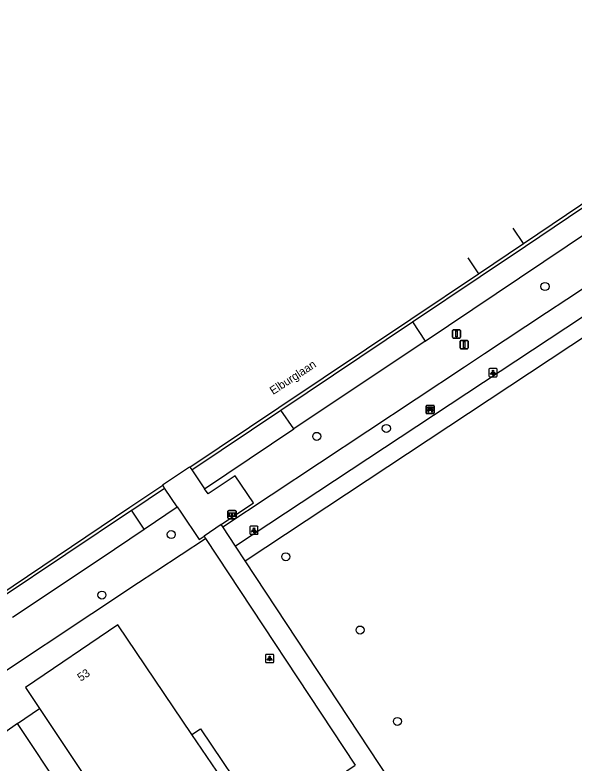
# Model space of a CAD drawing. Extents: x 158352 to 159489, y 383828 to 384597.
# Drawn here: x 158488.4 to 158556.6, y 384290.6 to 384381.7 of the extents above; entities that cross this region are included whole.
import ezdxf

# ---------------------------------------------------------------- set-up
doc = ezdxf.new("R2010")
doc.units = 0
for name, color, linetype in [('IMGEO_Afsluitpaal', 7, 'Continuous'), ('IMGEO_Bank', 7, 'Continuous'), ('IMGEO_Boom', 7, 'Continuous'), ('IMGEO_Groenvoorziening', 7, 'Continuous'), ('IMGEO_Informatiebord', 7, 'Continuous'), ('IMGEO_Lichtpunt', 7, 'Continuous'), ('IMGEO_Openbare_ruimte_label', 7, 'Continuous'), ('IMGEO_Pand', 7, 'Continuous'), ('IMGEO_Pand_nummerreeks', 7, 'Continuous'), ('IMGEO_Parkeervlak_gesloten', 7, 'Continuous'), ('IMGEO_Parkeervlak_halfverhard', 7, 'Continuous'), ('IMGEO_Rijbaan_lokaal_gesloten', 7, 'Continuous'), ('IMGEO_Rijbaan_lokaal_halfverhard', 7, 'Continuous'), ('IMGEO_Voetgangersgebied_gesloten', 7, 'Continuous'), ('IMGEO_Voetgangersgebied_open', 7, 'Continuous'), ('IMGEO_Voetpad_open', 7, 'Continuous')]:
    doc.layers.add(name, color=color, linetype=linetype)

msp = doc.modelspace()

# ---------------------------------------------------------------- linework, layer by layer
at = {"layer": 'IMGEO_Afsluitpaal'}
for p, q in [((158541.758, 384342.436), (158541.758, 384343.236)), ((158541.758, 384343.236), (158541.758, 384342.436)), ((158541.858, 384343.336), (158542.648, 384343.336)), ((158542.648, 384343.336), (158541.858, 384343.336)), ((158542.748, 384343.236), (158542.748, 384342.436)), ((158542.748, 384342.436), (158542.748, 384343.236)), ((158542.648, 384342.336), (158541.858, 384342.336)), ((158541.858, 384342.336), (158542.648, 384342.336)), ((158542.688, 384341.133), (158542.688, 384341.933)), ((158542.688, 384341.933), (158542.688, 384341.133)), ((158542.788, 384342.033), (158543.578, 384342.033)), ((158543.578, 384342.033), (158542.788, 384342.033)), ((158543.678, 384341.933), (158543.678, 384341.133)), ((158543.678, 384341.133), (158543.678, 384341.933)), ((158543.578, 384341.033), (158542.788, 384341.033)), ((158542.788, 384341.033), (158543.578, 384341.033))]:
    msp.add_line(p, q, dxfattribs=at)
for points in [[(158542.178, 384343.211), (158542.328, 384343.211), (158542.328, 384342.461), (158542.178, 384342.461), (158542.178, 384343.211)], [(158543.108, 384341.908), (158543.258, 384341.908), (158543.258, 384341.158), (158543.108, 384341.158), (158543.108, 384341.908)]]:
    msp.add_lwpolyline(points, dxfattribs=at)
for centre, start, end in [((158541.858, 384343.236), 90, 180), ((158541.858, 384343.236), 90, 180), ((158542.648, 384343.236), 0, 90), ((158542.648, 384343.236), 360, 90), ((158541.858, 384342.436), 180, 270), ((158541.858, 384342.436), 180, 270), ((158542.648, 384342.436), 270, 0), ((158542.648, 384342.436), 270, 0), ((158542.788, 384341.933), 90, 180), ((158542.788, 384341.933), 90, 180), ((158543.578, 384341.933), 0, 90), ((158543.578, 384341.933), 360, 90), ((158542.788, 384341.133), 180, 270), ((158542.788, 384341.133), 180, 270), ((158543.578, 384341.133), 270, 0), ((158543.578, 384341.133), 270, 0)]:
    msp.add_arc(centre, 0.1, start, end, dxfattribs=at)
at = {"layer": 'IMGEO_Bank'}
for p, q in [((158538.544, 384333.196), (158538.544, 384334.037)), ((158538.544, 384334.037), (158538.544, 384333.196)), ((158538.619, 384334.121), (158539.46, 384334.121)), ((158539.46, 384334.121), (158538.619, 384334.121)), ((158539.544, 384334.046), (158539.544, 384333.205)), ((158539.544, 384333.205), (158539.544, 384334.046)), ((158539.469, 384333.121), (158538.628, 384333.121)), ((158538.628, 384333.121), (158539.469, 384333.121)), ((158539.241, 384333.519), (158538.848, 384333.519)), ((158538.853, 384333.627), (158538.853, 384333.733)), ((158538.897, 384333.733), (158538.897, 384333.627)), ((158539.185, 384333.739), (158538.903, 384333.739)), ((158538.903, 384333.621), (158539.185, 384333.621)), ((158539.191, 384333.627), (158539.191, 384333.733)), ((158539.235, 384333.733), (158539.235, 384333.627))]:
    msp.add_line(p, q, dxfattribs=at)
for points in [[(158538.791, 384333.519), (158538.649, 384333.519), (158538.761, 384333.621), (158538.847, 384333.621)], [(158538.847, 384333.739), (158538.761, 384333.739), (158538.761, 384333.9), (158539.324, 384333.9), (158539.324, 384333.739), (158539.241, 384333.739)], [(158538.841, 384333.512), (158538.841, 384333.305), (158538.798, 384333.305), (158538.798, 384333.512)], [(158539.241, 384333.621), (158539.324, 384333.621), (158539.436, 384333.519), (158539.297, 384333.519)], [(158539.291, 384333.512), (158539.291, 384333.305), (158539.247, 384333.305), (158539.247, 384333.512)]]:
    msp.add_lwpolyline(points, dxfattribs=at)
for centre, radius, start, end in [((158538.622, 384334.043), 0.0779, 92.4484, 184.28452), ((158538.622, 384334.043), 0.0779, 92.4484, 184.28452), ((158539.466, 384334.043), 0.0779, 2.4484, 94.28452), ((158539.466, 384334.043), 0.0779, 2.4484, 94.28452), ((158538.622, 384333.199), 0.0779, 182.4484, 274.28452), ((158538.622, 384333.199), 0.0779, 182.4484, 274.28452), ((158538.791, 384333.512), 0.00671, 2.89567, 87.10433), ((158538.848, 384333.512), 0.00671, 92.89567, 177.10433), ((158538.846, 384333.732), 0.00671, 2.89567, 87.10433), ((158538.846, 384333.628), 0.00671, 272.89567, 357.10433), ((158538.903, 384333.732), 0.00671, 92.89567, 177.10433), ((158538.903, 384333.628), 0.00671, 182.89567, 267.10433), ((158539.185, 384333.732), 0.00671, 2.89567, 87.10433), ((158539.185, 384333.628), 0.00671, 272.89567, 357.10433), ((158539.242, 384333.732), 0.00671, 92.89567, 177.10433), ((158539.242, 384333.628), 0.00671, 182.89567, 267.10433), ((158539.24, 384333.512), 0.00671, 2.89567, 87.10433), ((158539.297, 384333.512), 0.00671, 92.89567, 177.10433), ((158539.466, 384333.199), 0.0779, 272.4484, 4.28452), ((158539.466, 384333.199), 0.0779, 272.4484, 4.28452)]:
    msp.add_arc(centre, radius, start, end, dxfattribs=at)
at = {"layer": 'IMGEO_Boom'}
for centre in [(158553.039, 384348.611), (158533.699, 384331.315), (158525.212, 384330.356), (158507.477, 384318.398), (158521.447, 384315.696), (158499.027, 384311.022), (158530.496, 384306.764), (158535.048, 384295.637)]:
    msp.add_circle(centre, 0.489, dxfattribs=at)
at = {"layer": 'IMGEO_Groenvoorziening'}
for points in [[(158513.764, 384319.326), (158543.247, 384338.837), (158545.665, 384340.437), (158553.229, 384345.443), (158555.697, 384347.076), (158595.632, 384373.504), (158616.915, 384341.478), (158623.072, 384345.488)], [(158538.445, 384341.932), (158564.395, 384359.376)], [(158511.547, 384323.983), (158522.404, 384331.253)], [(158504.188, 384319.06), (158508.214, 384321.756)], [(158480.819, 384297.524), (158503.508, 384312.539), (158505.47, 384313.838), (158505.714, 384313.999), (158511.655, 384317.93)]]:
    msp.add_lwpolyline(points, dxfattribs=at)
at = {"layer": 'IMGEO_Informatiebord'}
for p, q in [((158514.389, 384320.426), (158514.389, 384321.226)), ((158514.389, 384321.226), (158514.389, 384320.426)), ((158514.489, 384321.326), (158515.279, 384321.326)), ((158515.279, 384321.326), (158514.489, 384321.326)), ((158515.379, 384321.226), (158515.379, 384320.426)), ((158515.379, 384320.426), (158515.379, 384321.226)), ((158515.279, 384320.326), (158514.489, 384320.326)), ((158514.489, 384320.326), (158515.279, 384320.326))]:
    msp.add_line(p, q, dxfattribs=at)
for points in [[(158514.49, 384321.058), (158515.278, 384321.058), (158515.278, 384320.594), (158514.49, 384320.594), (158514.49, 384321.058)], [(158514.555, 384320.993), (158514.555, 384320.659), (158514.83, 384320.659), (158514.831, 384320.872), (158514.935, 384320.873), (158514.936, 384320.659), (158515.213, 384320.659), (158515.213, 384320.993), (158514.937, 384320.993), (158514.937, 384320.913), (158514.831, 384320.913), (158514.831, 384320.993), (158514.555, 384320.993)]]:
    msp.add_lwpolyline(points, dxfattribs=at)
for centre, start, end in [((158514.489, 384321.226), 90, 180), ((158514.489, 384321.226), 90, 180), ((158515.279, 384321.226), 0, 90), ((158515.279, 384321.226), 360, 90), ((158514.489, 384320.426), 180, 270), ((158514.489, 384320.426), 180, 270), ((158515.279, 384320.426), 270, 0), ((158515.279, 384320.426), 270, 0)]:
    msp.add_arc(centre, 0.1, start, end, dxfattribs=at)
at = {"layer": 'IMGEO_Lichtpunt'}
for p, q in [((158546.212, 384338.524), (158546.212, 384337.717)), ((158546.212, 384338.524), (158546.212, 384337.717)), ((158547.114, 384338.619), (158546.306, 384338.619)), ((158547.114, 384338.619), (158546.306, 384338.619)), ((158547.208, 384337.717), (158547.208, 384338.524)), ((158547.208, 384337.717), (158547.208, 384338.524)), ((158546.306, 384337.623), (158547.114, 384337.623)), ((158546.306, 384337.623), (158547.114, 384337.623)), ((158517.961, 384319.42), (158517.153, 384319.42)), ((158517.961, 384319.42), (158517.153, 384319.42)), ((158517.059, 384319.325), (158517.059, 384318.518)), ((158517.059, 384319.325), (158517.059, 384318.518)), ((158518.055, 384318.518), (158518.055, 384319.325)), ((158518.055, 384318.518), (158518.055, 384319.325)), ((158517.153, 384318.424), (158517.961, 384318.424)), ((158517.153, 384318.424), (158517.961, 384318.424)), ((158518.989, 384303.701), (158518.989, 384302.894)), ((158518.989, 384303.701), (158518.989, 384302.894)), ((158519.891, 384303.796), (158519.083, 384303.796)), ((158519.891, 384303.796), (158519.083, 384303.796)), ((158519.985, 384302.894), (158519.985, 384303.701)), ((158519.985, 384302.894), (158519.985, 384303.701)), ((158519.083, 384302.8), (158519.891, 384302.8)), ((158519.083, 384302.8), (158519.891, 384302.8))]:
    msp.add_line(p, q, dxfattribs=at)
for points in [[(158546.586, 384338.188), (158546.625, 384338.16), (158546.437, 384337.898), (158546.399, 384337.925), (158546.586, 384338.188)], [(158546.688, 384338.14), (158546.735, 384338.14), (158546.735, 384337.818), (158546.688, 384337.818), (158546.688, 384338.14)], [(158546.798, 384338.16), (158546.836, 384338.187), (158547.023, 384337.925), (158546.984, 384337.897), (158546.798, 384338.16)], [(158517.433, 384318.989), (158517.472, 384318.961), (158517.284, 384318.699), (158517.246, 384318.726), (158517.433, 384318.989)], [(158517.535, 384318.941), (158517.582, 384318.941), (158517.582, 384318.619), (158517.535, 384318.619), (158517.535, 384318.941)], [(158517.645, 384318.961), (158517.683, 384318.988), (158517.87, 384318.726), (158517.831, 384318.698), (158517.645, 384318.961)], [(158519.363, 384303.365), (158519.402, 384303.337), (158519.214, 384303.075), (158519.176, 384303.102), (158519.363, 384303.365)], [(158519.465, 384303.317), (158519.512, 384303.317), (158519.512, 384302.995), (158519.465, 384302.995), (158519.465, 384303.317)], [(158519.575, 384303.337), (158519.613, 384303.364), (158519.8, 384303.102), (158519.761, 384303.074), (158519.575, 384303.337)]]:
    msp.add_lwpolyline(points, dxfattribs=at)
for centre in [(158546.711, 384338.322), (158517.558, 384319.123), (158519.488, 384303.499)]:
    msp.add_circle(centre, 0.0994, dxfattribs=at)
for centre, start, end in [((158546.306, 384338.524), 90, 180), ((158546.306, 384338.524), 90, 180), ((158547.114, 384338.524), 0, 90), ((158547.114, 384338.524), 0, 90), ((158546.306, 384337.717), 180, 270), ((158546.306, 384337.717), 180, 270), ((158547.114, 384337.717), 270, 0), ((158547.114, 384337.717), 270, 360), ((158517.153, 384319.325), 90, 180), ((158517.153, 384319.325), 90, 180), ((158517.961, 384319.325), 0, 90), ((158517.961, 384319.325), 0, 90), ((158517.153, 384318.518), 180, 270), ((158517.153, 384318.518), 180, 270), ((158517.961, 384318.518), 270, 0), ((158517.961, 384318.518), 270, 360), ((158519.083, 384303.701), 90, 180), ((158519.083, 384303.701), 90, 180), ((158519.891, 384303.701), 0, 90), ((158519.891, 384303.701), 0, 90), ((158519.083, 384302.894), 180, 270), ((158519.083, 384302.894), 180, 270), ((158519.891, 384302.894), 270, 0), ((158519.891, 384302.894), 270, 360)]:
    msp.add_arc(centre, 0.0946, start, end, dxfattribs=at)
at = {"layer": 'IMGEO_Pand'}
for points in [[(158510.008, 384294.056), (158500.96, 384307.394), (158489.698, 384299.777), (158491.41, 384297.213)], [(158491.41, 384297.213), (158505.242, 384276.495), (158516.679, 384284.22), (158510.008, 384294.056)]]:
    msp.add_lwpolyline(points, dxfattribs=at)
at = {"layer": 'IMGEO_Parkeervlak_gesloten'}
msp.add_lwpolyline([(158488.719, 384295.389), (158484.352, 384292.303)], dxfattribs=at)
at = {"layer": 'IMGEO_Parkeervlak_halfverhard'}
for points in [[(158536.904, 384344.293), (158538.445, 384341.932)], [(158538.445, 384341.932), (158522.404, 384331.253)], [(158522.404, 384331.253), (158520.837, 384333.541)], [(158504.188, 384319.06), (158502.632, 384321.366)], [(158488.137, 384308.335), (158498.798, 384315.441), (158504.188, 384319.06)]]:
    msp.add_lwpolyline(points, dxfattribs=at)
at = {"layer": 'IMGEO_Rijbaan_lokaal_gesloten'}
for points in [[(158550.424, 384353.856), (158562.651, 384362.095), (158578.714, 384372.851), (158591.974, 384381.688)], [(158550.424, 384353.856), (158549.173, 384355.73)], [(158544.931, 384350.172), (158550.424, 384353.856)], [(158543.653, 384352.095), (158544.931, 384350.172)], [(158509.757, 384326.598), (158520.613, 384333.873), (158536.677, 384344.622), (158544.931, 384350.172)], [(158506.44, 384324.394), (158506.412, 384324.448), (158509.723, 384326.659), (158509.757, 384326.598)], [(158428.004, 384271.944), (158456.564, 384290.996), (158469.318, 384299.504), (158479.02, 384305.996), (158486.407, 384310.963), (158502.433, 384321.714), (158506.44, 384324.394)]]:
    msp.add_lwpolyline(points, dxfattribs=at)
at = {"layer": 'IMGEO_Rijbaan_lokaal_halfverhard'}
for points in [[(158536.904, 384344.293), (158545.154, 384349.84), (158550.647, 384353.524), (158562.875, 384361.764)], [(158520.837, 384333.541), (158536.904, 384344.293)], [(158509.983, 384326.268), (158520.837, 384333.541)], [(158509.757, 384326.598), (158509.983, 384326.268)], [(158502.632, 384321.366), (158502.656, 384321.382), (158506.664, 384324.062)], [(158506.664, 384324.062), (158506.44, 384324.394)], [(158486.589, 384310.604), (158486.63, 384310.631), (158502.632, 384321.366)]]:
    msp.add_lwpolyline(points, dxfattribs=at)
at = {"layer": 'IMGEO_Voetgangersgebied_gesloten'}
for points in [[(158567.631, 384351.478), (158515.315, 384316.974)], [(158516.49, 384315.194), (158568.525, 384349.576)], [(158516.49, 384315.194), (158515.315, 384316.974)]]:
    msp.add_lwpolyline(points, dxfattribs=at)
at = {"layer": 'IMGEO_Voetgangersgebied_open'}
for points in [[(158513.764, 384319.326), (158513.57, 384319.62)], [(158515.315, 384316.974), (158513.764, 384319.326)], [(158511.475, 384318.203), (158511.655, 384317.93)], [(158511.655, 384317.93), (158529.889, 384290.306)], [(158555.444, 384256.156), (158516.49, 384315.194)]]:
    msp.add_lwpolyline(points, dxfattribs=at)
at = {"layer": 'IMGEO_Voetpad_open'}
for points in [[(158509.983, 384326.268), (158511.547, 384323.983)], [(158513.57, 384319.62), (158517.495, 384322.276), (158515.267, 384325.564), (158511.963, 384323.375), (158511.547, 384323.983)], [(158508.214, 384321.756), (158507.527, 384322.782), (158506.664, 384324.062)], [(158508.214, 384321.756), (158508.643, 384321.115), (158510.877, 384317.798), (158511.475, 384318.203)], [(158513.57, 384319.62), (158511.475, 384318.203)], [(158488.719, 384295.389), (158491.41, 384297.213)], [(158522.563, 384249.7), (158522.362, 384250), (158507.781, 384271.779), (158505.428, 384270.27), (158488.719, 384295.389)], [(158510.008, 384294.056), (158511.043, 384294.711), (158517.674, 384284.885), (158520.706, 384286.929), (158522.024, 384284.953), (158529.889, 384290.306)]]:
    msp.add_lwpolyline(points, dxfattribs=at)

# ---------------------------------------------------------------- texts
at = {"layer": 'IMGEO_Openbare_ruimte_label'}
msp.add_text('Elburglaan', height=1, rotation=33.1656, dxfattribs=at).set_placement((158519.892, 384335.384))
at = {"layer": 'IMGEO_Pand_nummerreeks'}
msp.add_text('53', height=1, rotation=34.0165, dxfattribs=at).set_placement((158496.449, 384300.46))

doc.saveas('drawing.dxf')
